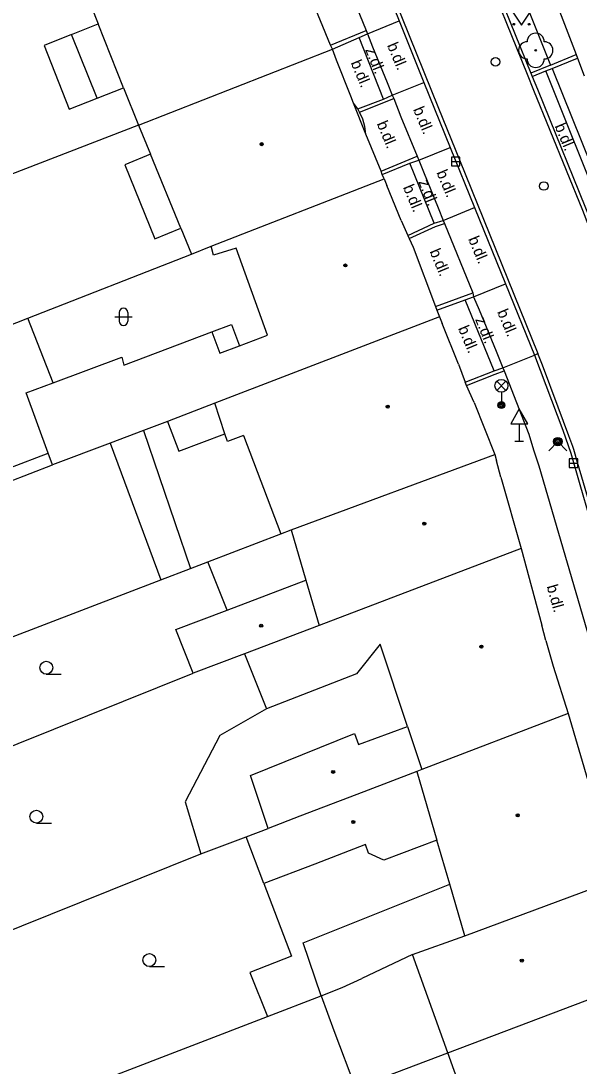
# Model space of a CAD drawing. Extents: x -596229 to -595156, y -1161237 to -1159376.
# Drawn here: x -595675.5 to -595643, y -1160749.9 to -1160689 of the extents above; entities that cross this region are included whole.
import ezdxf

# ---------------------------------------------------------------- set-up
doc = ezdxf.new("R2010")
doc.units = 0
for name, color, linetype in [('DOP - kresba z DSPS bez souradnic', 7, 'Continuous'), ('DOP - rozhrani ploch obecne', 7, 'Continuous'), ('Level 22', 7, 'Continuous'), ('Level 27', 7, 'Continuous'), ('Level 28', 7, 'Continuous'), ('Level 31', 7, 'Continuous'), ('Level 33', 7, 'Continuous'), ('Level 34', 7, 'Continuous'), ('Level 36', 7, 'Continuous'), ('Level 39', 7, 'Continuous'), ('Specificka linie pasportu komunikaci', 7, 'Continuous'), ('TM - budovy zdene_ betonove - VP', 7, 'Continuous'), ('TM - chodniky - VP', 7, 'Continuous'), ('TM - komunikace - VP', 7, 'Continuous'), ('TM - letecke snimky - pomocna linie', 7, 'Continuous'), ('TM - popis povrchu', 7, 'Continuous'), ('TM - rozhrani mezi zpev. plochami mezi sebou - VP', 7, 'Continuous'), ('TM - rozhrani ploch obecne - VN', 7, 'Continuous'), ('TM - rozhrani ploch obecne - VP', 7, 'Continuous'), ('TM - vstup do budovy - nerozlisene', 7, 'Continuous'), ('TM - vstup do budovy - zdene_ betonove', 7, 'Continuous')]:
    doc.layers.add(name, color=color, linetype=linetype)

msp = doc.modelspace()

# ---------------------------------------------------------------- linework, layer by layer
at = {"layer": 'DOP - kresba z DSPS bez souradnic'}
for points in [[(-595667, -1160712.31), (-595666.34, -1160714.05)], [(-595666.34, -1160714.05), (-595663.65, -1160713.03)], [(-595676.18, -1160715.02), (-595673.95, -1160714.17)], [(-595652.7, -1160743.38), (-595655.66, -1160744.78)], [(-595658.04, -1160745.79), (-595656.8, -1160745.31), (-595655.66, -1160744.78)]]:
    msp.add_lwpolyline(points, dxfattribs=at)
at = {"layer": 'DOP - rozhrani ploch obecne'}
for points in [[(-595668.69, -1160695.05), (-595693.36, -1160704.56)], [(-595675.14, -1160706.29), (-595665.6, -1160702.56)], [(-595678.82, -1160707.73), (-595675.14, -1160706.29)], [(-595673.66, -1160710.06), (-595675.14, -1160706.29)], [(-595668.4, -1160712.84), (-595665.65, -1160720.88)], [(-595676.31, -1160715.85), (-595673.7, -1160714.85)], [(-595664.64, -1160720.5), (-595660.39, -1160718.87)], [(-595667.39, -1160721.55), (-595665.65, -1160720.88)], [(-595665.65, -1160720.88), (-595664.64, -1160720.5)], [(-595663.52, -1160723.31), (-595664.64, -1160720.5)], [(-595685.33, -1160728.43), (-595667.39, -1160721.55)], [(-595683.85, -1160734.35), (-595665.5, -1160726.99)], [(-595661.22, -1160729.06), (-595663.95, -1160730.61)], [(-595663.95, -1160730.61), (-595665.96, -1160734.48)], [(-595665.96, -1160734.48), (-595665.04, -1160737.51)], [(-595665.04, -1160737.51), (-595662.4, -1160736.53)], [(-595680.77, -1160743.84), (-595665.04, -1160737.51)], [(-595661.16, -1160746.99), (-595658.04, -1160745.79)], [(-595658.04, -1160745.79), (-595657.3, -1160747.81), (-595656.02, -1160751.16)], [(-595674.84, -1160752.26), (-595661.16, -1160746.99)]]:
    msp.add_lwpolyline(points, dxfattribs=at)
at = {"layer": 'Level 22'}
msp.add_circle((-595645.52, -1160690.68), 0.05, dxfattribs=at)
for centre, start, end in [((-595645.52, -1160690.18), 0, 180), ((-595646.02, -1160690.68), 90, 270), ((-595645.02, -1160690.68), 270, 90), ((-595645.52, -1160691.18), 180, 0)]:
    msp.add_arc(centre, 0.5, start, end, dxfattribs=at)
at = {"layer": 'Level 27'}
for p, q in [((-595650.44, -1160697.16), (-595649.94, -1160697.16)), ((-595643.56, -1160714.74), (-595643.06, -1160714.74))]:
    msp.add_line(p, q, dxfattribs=at)
for points in [[(-595650.44, -1160697.41), (-595649.94, -1160697.41), (-595649.94, -1160696.91), (-595650.44, -1160696.91)], [(-595643.56, -1160714.99), (-595643.06, -1160714.99), (-595643.06, -1160714.49), (-595643.56, -1160714.49)]]:
    msp.add_lwpolyline(points, close=True, dxfattribs=at)
at = {"layer": 'Level 28'}
for centre in [(-595647.86, -1160691.35), (-595645.04, -1160698.59)]:
    msp.add_circle(centre, 0.25, dxfattribs=at)
at = {"layer": 'Level 31'}
msp.add_lwpolyline([(-595644.76, -1160714.02), (-595644.23, -1160713.49), (-595643.7, -1160714.02)], dxfattribs=at)
for radius in [0.25, 0.18, 0.11]:
    msp.add_circle((-595644.23, -1160713.49), radius, dxfattribs=at)
at = {"layer": 'Level 33'}
for p, q in [((-595647.785, -1160710.5), (-595647.255, -1160709.97)), ((-595647.785, -1160709.97), (-595647.255, -1160710.5)), ((-595647.52, -1160710.61), (-595647.52, -1160711.36))]:
    msp.add_line(p, q, dxfattribs=at)
for centre, radius in [((-595647.52, -1160710.235), 0.375), ((-595647.52, -1160711.36), 0.2), ((-595647.52, -1160711.36), 0.145), ((-595647.52, -1160711.36), 0.0876)]:
    msp.add_circle(centre, radius, dxfattribs=at)
at = {"layer": 'Level 34'}
for p, q in [((-595646.48, -1160712.452), (-595646.48, -1160713.47)), ((-595646.73, -1160713.47), (-595646.23, -1160713.47))]:
    msp.add_line(p, q, dxfattribs=at)
msp.add_lwpolyline([(-595646.98, -1160712.452), (-595645.98, -1160712.452), (-595646.48, -1160711.586)], close=True, dxfattribs=at)
at = {"layer": 'Level 36'}
for p, q in [((-595670.056, -1160706.216), (-595669.056, -1160706.216)), ((-595669.806, -1160705.966), (-595669.806, -1160706.466)), ((-595669.306, -1160705.966), (-595669.306, -1160706.466)), ((-595674.06, -1160727.045), (-595673.185, -1160727.045)), ((-595674.64, -1160735.725), (-595673.765, -1160735.725)), ((-595668.05, -1160744.085), (-595667.175, -1160744.085))]:
    msp.add_line(p, q, dxfattribs=at)
msp.add_lwpolyline([(-595646.85, -1160688.46), (-595646.35, -1160689.21), (-595645.85, -1160688.46)], dxfattribs=at)
for centre, radius in [((-595646.8, -1160689.16), 0.05), ((-595645.901, -1160689.16), 0.05), ((-595674.06, -1160726.67), 0.375), ((-595674.64, -1160735.35), 0.375), ((-595668.05, -1160743.71), 0.375)]:
    msp.add_circle(centre, radius, dxfattribs=at)
for centre, start, end in [((-595669.556, -1160705.966), 0, 180), ((-595669.556, -1160706.466), 180, 0)]:
    msp.add_arc(centre, 0.25, start, end, dxfattribs=at)
at = {"layer": 'Level 39'}
for centre, radius in [((-595661.5, -1160696.15), 0.09), ((-595661.5, -1160696.15), 0.0398), ((-595656.62, -1160703.22), 0.09), ((-595656.62, -1160703.22), 0.0398), ((-595654.15, -1160711.45), 0.09), ((-595654.15, -1160711.45), 0.0398), ((-595652.02, -1160718.27), 0.09), ((-595652.02, -1160718.27), 0.0398), ((-595661.53, -1160724.22), 0.09), ((-595661.53, -1160724.22), 0.0398), ((-595648.69, -1160725.44), 0.09), ((-595648.69, -1160725.44), 0.0398), ((-595657.33, -1160732.74), 0.09), ((-595657.33, -1160732.74), 0.0398), ((-595646.57, -1160735.27), 0.09), ((-595646.57, -1160735.27), 0.0398), ((-595656.16, -1160735.66), 0.09), ((-595656.16, -1160735.66), 0.0398), ((-595646.33, -1160743.74), 0.09), ((-595646.33, -1160743.74), 0.0398)]:
    msp.add_circle(centre, radius, dxfattribs=at)
at = {"layer": 'Specificka linie pasportu komunikaci'}
for points in [[(-595642.42, -1160700.93), (-595642.78, -1160700.01), (-595645.62, -1160693.02), (-595646, -1160692.09), (-595648.74, -1160685.31), (-595649.17, -1160684.26), (-595652.36, -1160676.32), (-595652.68, -1160675.53), (-595654.23, -1160671.74), (-595654.56, -1160670.76), (-595656.72, -1160665.5), (-595657.08, -1160664.59), (-595660.05, -1160657.27), (-595663.27, -1160649.28)], [(-595668.46, -1160651.38), (-595667.67, -1160653.34), (-595665.03, -1160659.88), (-595662.71, -1160665.57), (-595658.1, -1160676.92), (-595656.73, -1160680.31), (-595651.19, -1160694.05), (-595649.97, -1160697.06), (-595645.39, -1160708.36)], [(-595645.6, -1160708.45), (-595645.39, -1160708.36)], [(-595633.3, -1160748.7), (-595634.6, -1160744.15), (-595635.41, -1160741.27), (-595636.09, -1160738.93), (-595637.09, -1160735.46), (-595638.13, -1160731.85), (-595639.34, -1160727.63), (-595640.81, -1160722.54), (-595641.11, -1160721.46), (-595642.04, -1160718.27), (-595643.08, -1160714.7), (-595643.3, -1160713.94), (-595643.36, -1160713.78), (-595643.59, -1160713.15), (-595644.21, -1160711.48), (-595645.13, -1160709.04), (-595645.39, -1160708.36)]]:
    msp.add_lwpolyline(points, dxfattribs=at)
at = {"layer": 'TM - budovy zdene_ betonove - VP'}
for points in [[(-595645.54, -1160684.74), (-595643.17, -1160690.93)], [(-595671.89, -1160686.96), (-595671.03, -1160689.14)], [(-595657.48, -1160690.37), (-595658.78, -1160687.2)], [(-595669.56, -1160692.86), (-595671.03, -1160689.14)], [(-595657.38, -1160690.61), (-595657.48, -1160690.37)], [(-595668.69, -1160695.05), (-595657.38, -1160690.61)], [(-595657.13, -1160691.25), (-595657.38, -1160690.61)], [(-595643.17, -1160690.93), (-595643.09, -1160691.13)], [(-595643.09, -1160691.13), (-595642.69, -1160692.17)], [(-595669.56, -1160692.86), (-595668.69, -1160695.05)], [(-595656.15, -1160693.76), (-595656.31, -1160693.35)], [(-595668.69, -1160695.05), (-595667.98, -1160696.74)], [(-595654.54, -1160697.72), (-595655.43, -1160695.56)], [(-595666.22, -1160701.04), (-595667.98, -1160696.74)], [(-595654.47, -1160697.91), (-595654.54, -1160697.72)], [(-595664.44, -1160702.09), (-595654.36, -1160698.17)], [(-595654.36, -1160698.17), (-595654.47, -1160697.91)], [(-595654.36, -1160698.17), (-595654.2, -1160698.55)], [(-595653.36, -1160700.6), (-595653.22, -1160700.95)], [(-595666.22, -1160701.04), (-595665.6, -1160702.56)], [(-595653.22, -1160700.95), (-595652.97, -1160701.48)], [(-595652.97, -1160701.48), (-595652.89, -1160701.65)], [(-595652.89, -1160701.65), (-595652.66, -1160702.15)], [(-595665.6, -1160702.56), (-595664.44, -1160702.09)], [(-595664.31, -1160702.63), (-595664.44, -1160702.09)], [(-595662.99, -1160702.22), (-595664.31, -1160702.63)], [(-595661.17, -1160707.28), (-595662.99, -1160702.22)], [(-595652.66, -1160702.15), (-595651.37, -1160705.61)], [(-595651.37, -1160705.61), (-595651.28, -1160705.83)], [(-595651.14, -1160706.22), (-595664.23, -1160711.25)], [(-595651.28, -1160705.83), (-595651.14, -1160706.22)], [(-595651.14, -1160706.22), (-595650.98, -1160706.61)], [(-595669.53, -1160709.04), (-595664.41, -1160707.09)], [(-595664.41, -1160707.09), (-595663.94, -1160708.33)], [(-595662.8, -1160707.9), (-595661.17, -1160707.28)], [(-595663.94, -1160708.33), (-595662.8, -1160707.9)], [(-595673.66, -1160710.06), (-595669.66, -1160708.57)], [(-595669.66, -1160708.57), (-595669.53, -1160709.04)], [(-595650.03, -1160708.97), (-595649.64, -1160710.03)], [(-595675.24, -1160710.65), (-595673.66, -1160710.06)], [(-595673.95, -1160714.17), (-595675.24, -1160710.65)], [(-595664.23, -1160711.25), (-595667, -1160712.31)], [(-595663.65, -1160713.03), (-595664.23, -1160711.25)], [(-595649.1, -1160711.21), (-595647.91, -1160714.23)], [(-595667, -1160712.31), (-595668.4, -1160712.84)], [(-595668.4, -1160712.84), (-595670.34, -1160713.58)], [(-595670.34, -1160713.58), (-595673.7, -1160714.85)], [(-595663.5, -1160713.49), (-595663.65, -1160713.03)], [(-595662.57, -1160713.13), (-595663.5, -1160713.49)], [(-595662.57, -1160713.13), (-595660.39, -1160718.87)], [(-595673.7, -1160714.85), (-595673.95, -1160714.17)], [(-595659.78, -1160718.64), (-595647.91, -1160714.23)], [(-595647.91, -1160714.23), (-595647.81, -1160714.61)], [(-595647.55, -1160715.57), (-595646.36, -1160719.72)], [(-595660.39, -1160718.87), (-595659.78, -1160718.64)], [(-595659.78, -1160718.64), (-595658.92, -1160721.57)], [(-595646.36, -1160719.72), (-595658.14, -1160724.2)], [(-595646.36, -1160719.72), (-595645.17, -1160724.18)], [(-595663.52, -1160723.31), (-595658.92, -1160721.57)], [(-595658.92, -1160721.57), (-595658.14, -1160724.2)], [(-595666.5, -1160724.44), (-595663.52, -1160723.31)], [(-595665.5, -1160726.99), (-595666.5, -1160724.44)], [(-595658.14, -1160724.2), (-595662.5, -1160725.85)], [(-595644.92, -1160725.08), (-595644.5, -1160726.57)], [(-595654.59, -1160725.3), (-595655.98, -1160727.02)], [(-595652.99, -1160730.1), (-595654.59, -1160725.3)], [(-595662.5, -1160725.85), (-595665.5, -1160726.99)], [(-595662.5, -1160725.85), (-595661.22, -1160729.06)], [(-595644.5, -1160726.57), (-595643.62, -1160729.33)], [(-595655.98, -1160727.02), (-595661.22, -1160729.06)], [(-595643.62, -1160729.33), (-595652.16, -1160732.6)], [(-595643.62, -1160729.33), (-595642.38, -1160733.57)], [(-595662.15, -1160732.95), (-595656.08, -1160730.5)], [(-595656.08, -1160730.5), (-595655.85, -1160731.14)], [(-595655.85, -1160731.14), (-595652.99, -1160730.1)], [(-595652.99, -1160730.1), (-595652.16, -1160732.6)], [(-595661.12, -1160736.04), (-595662.15, -1160732.95)], [(-595652.46, -1160732.72), (-595655.55, -1160733.9)], [(-595652.16, -1160732.6), (-595652.46, -1160732.72)], [(-595652.46, -1160732.72), (-595651.28, -1160736.72)], [(-595655.55, -1160733.9), (-595659.28, -1160735.33)], [(-595659.28, -1160735.33), (-595661.12, -1160736.04)], [(-595662.4, -1160736.53), (-595661.12, -1160736.04)], [(-595661.37, -1160739.24), (-595662.4, -1160736.53)], [(-595651.28, -1160736.72), (-595654.38, -1160737.89)], [(-595650.53, -1160739.29), (-595651.28, -1160736.72)], [(-595655.45, -1160736.98), (-595658.41, -1160738.11)], [(-595655.27, -1160737.47), (-595655.45, -1160736.98)], [(-595654.38, -1160737.89), (-595655.27, -1160737.47)], [(-595658.41, -1160738.11), (-595661.37, -1160739.24)], [(-595649.65, -1160742.29), (-595640.81, -1160739.02)], [(-595649.65, -1160742.29), (-595650.53, -1160739.29)], [(-595652.7, -1160743.38), (-595649.65, -1160742.29)], [(-595650.65, -1160749.11), (-595652.7, -1160743.38)], [(-595650.65, -1160749.11), (-595639.2, -1160744.79)], [(-595656.02, -1160751.16), (-595650.65, -1160749.11)], [(-595648.71, -1160754.53), (-595650.65, -1160749.11)]]:
    msp.add_lwpolyline(points, dxfattribs=at)
at = {"layer": 'TM - chodniky - VP'}
for points in [[(-595648.54, -1160685.23), (-595647.39, -1160684.69), (-595644.65, -1160691.54)], [(-595644.65, -1160691.54), (-595645.8, -1160692.01)]]:
    msp.add_lwpolyline(points, dxfattribs=at)
at = {"layer": 'TM - komunikace - VP'}
for points in [[(-595657.25, -1160684.97), (-595657.13, -1160685.27), (-595655.41, -1160689.53)], [(-595648.54, -1160685.23), (-595645.8, -1160692.01)], [(-595655.41, -1160689.53), (-595655.32, -1160689.71)], [(-595655.32, -1160689.71), (-595655.03, -1160690.47), (-595654.18, -1160692.55), (-595653.9, -1160693.3)], [(-595645.8, -1160692.01), (-595645.72, -1160692.2)], [(-595645.72, -1160692.2), (-595645.42, -1160692.94), (-595642.29, -1160700.68)], [(-595653.9, -1160693.3), (-595653.8, -1160693.48)], [(-595653.8, -1160693.48), (-595653.39, -1160694.55), (-595652.43, -1160696.85)], [(-595652.43, -1160696.85), (-595652.34, -1160697.08)], [(-595652.34, -1160697.08), (-595652.06, -1160697.77), (-595651.21, -1160699.87), (-595650.92, -1160700.59)], [(-595650.92, -1160700.59), (-595650.84, -1160700.77)], [(-595650.84, -1160700.77), (-595649.19, -1160704.81)], [(-595649.19, -1160704.81), (-595649.14, -1160705.05)], [(-595649.14, -1160705.05), (-595648.81, -1160705.8), (-595647.82, -1160708.22), (-595647.43, -1160709.18)], [(-595647.43, -1160709.18), (-595647.35, -1160709.37)], [(-595647.35, -1160709.37), (-595645.93, -1160713.06), (-595645.64, -1160713.97), (-595645.34, -1160714.9), (-595642.03, -1160726.2), (-595639.77, -1160734.1)]]:
    msp.add_lwpolyline(points, dxfattribs=at)
at = {"layer": 'TM - letecke snimky - pomocna linie'}
for points in [[(-595670.34, -1160713.58), (-595667.39, -1160721.55)], [(-595661.37, -1160739.24), (-595659.76, -1160743.49), (-595662.19, -1160744.43), (-595661.16, -1160746.99)], [(-595658.04, -1160745.79), (-595659.08, -1160742.71), (-595650.53, -1160739.29)]]:
    msp.add_lwpolyline(points, dxfattribs=at)
at = {"layer": 'TM - rozhrani mezi zpev. plochami mezi sebou - VP'}
msp.add_lwpolyline([(-595645.6, -1160708.45), (-595643.93, -1160712.83), (-595643.47, -1160714.16), (-595642.95, -1160715.98), (-595640.12, -1160725.7), (-595637.79, -1160733.77)], dxfattribs=at)
at = {"layer": 'TM - rozhrani ploch obecne - VN'}
for points in [[(-595671.09, -1160693.46), (-595672.6, -1160689.76)], [(-595667.98, -1160696.74), (-595669.49, -1160697.36), (-595667.73, -1160701.66), (-595666.22, -1160701.04)]]:
    msp.add_lwpolyline(points, dxfattribs=at)
at = {"layer": 'TM - rozhrani ploch obecne - VP'}
for points in [[(-595655.48, -1160684), (-595653.48, -1160688.97)], [(-595672.6, -1160689.76), (-595671.03, -1160689.14)], [(-595655.32, -1160689.71), (-595653.48, -1160688.97)], [(-595653.48, -1160688.97), (-595652.04, -1160692.55)], [(-595672.6, -1160689.76), (-595674.19, -1160690.39), (-595672.72, -1160694.11), (-595671.09, -1160693.46)], [(-595657.48, -1160690.37), (-595655.41, -1160689.53)], [(-595655.81, -1160689.94), (-595655.32, -1160689.71)], [(-595657.38, -1160690.61), (-595655.81, -1160689.94)], [(-595654.39, -1160693.52), (-595655.81, -1160689.94)], [(-595644.65, -1160691.54), (-595643.17, -1160690.93)], [(-595644.56, -1160691.73), (-595643.09, -1160691.13)], [(-595645.72, -1160692.2), (-595644.93, -1160691.88)], [(-595644.93, -1160691.88), (-595644.56, -1160691.73)], [(-595641.52, -1160700.36), (-595644.93, -1160691.88)], [(-595644.56, -1160691.73), (-595641.14, -1160700.23)], [(-595671.09, -1160693.46), (-595669.56, -1160692.86)], [(-595653.9, -1160693.3), (-595652.04, -1160692.55)], [(-595652.04, -1160692.55), (-595650.51, -1160696.34)], [(-595655.79, -1160694.28), (-595653.8, -1160693.48)], [(-595654.39, -1160693.52), (-595653.9, -1160693.3)], [(-595655.89, -1160694.1), (-595656.15, -1160693.76)], [(-595655.89, -1160694.1), (-595654.39, -1160693.52)], [(-595655.79, -1160694.28), (-595655.89, -1160694.1)], [(-595655.43, -1160695.56), (-595655.48, -1160695.12), (-595655.6, -1160694.69), (-595655.79, -1160694.28)], [(-595652.34, -1160697.08), (-595650.51, -1160696.34)], [(-595650.51, -1160696.34), (-595649.08, -1160699.85)], [(-595654.54, -1160697.72), (-595652.43, -1160696.85)], [(-595652.87, -1160697.25), (-595652.34, -1160697.08)], [(-595654.47, -1160697.91), (-595652.87, -1160697.25)], [(-595651.44, -1160700.76), (-595652.87, -1160697.25)], [(-595650.92, -1160700.59), (-595649.08, -1160699.85)], [(-595649.08, -1160699.85), (-595647.28, -1160704.3)], [(-595652.97, -1160701.48), (-595651.44, -1160700.76)], [(-595652.89, -1160701.65), (-595651.37, -1160700.94), (-595650.84, -1160700.77)], [(-595651.44, -1160700.76), (-595650.92, -1160700.59)], [(-595649.14, -1160705.05), (-595647.28, -1160704.3)], [(-595647.28, -1160704.3), (-595645.6, -1160708.45)], [(-595651.37, -1160705.61), (-595649.19, -1160704.81)], [(-595649.64, -1160705.22), (-595649.14, -1160705.05)], [(-595651.28, -1160705.83), (-595649.64, -1160705.22)], [(-595647.95, -1160709.37), (-595649.64, -1160705.22)], [(-595664.41, -1160707.09), (-595663.27, -1160706.66), (-595662.8, -1160707.9)], [(-595647.43, -1160709.18), (-595645.6, -1160708.45)], [(-595647.95, -1160709.37), (-595647.43, -1160709.18)], [(-595649.64, -1160710.03), (-595647.95, -1160709.37)], [(-595649.56, -1160710.21), (-595647.88, -1160709.56), (-595647.35, -1160709.37)]]:
    msp.add_lwpolyline(points, dxfattribs=at)
at = {"layer": 'TM - vstup do budovy - nerozlisene'}
for points in [[(-595649.56, -1160710.21), (-595649.64, -1160710.03)], [(-595649.1, -1160711.21), (-595649.56, -1160710.21)]]:
    msp.add_lwpolyline(points, dxfattribs=at)
at = {"layer": 'TM - vstup do budovy - zdene_ betonove'}
for points in [[(-595656.31, -1160693.35), (-595657.13, -1160691.25)], [(-595655.43, -1160695.56), (-595656.15, -1160693.76)], [(-595653.36, -1160700.6), (-595654.2, -1160698.55)], [(-595650.03, -1160708.97), (-595650.98, -1160706.61)], [(-595647.55, -1160715.57), (-595647.81, -1160714.61)], [(-595644.92, -1160725.08), (-595645.17, -1160724.18)]]:
    msp.add_lwpolyline(points, dxfattribs=at)

# ---------------------------------------------------------------- texts
at = {"layer": 'TM - popis povrchu'}
for s, rotation, p in [('b.dl.', 292.6, (-595654.2, -1160690.38)), ('z.dl.', 291.74, (-595655.47, -1160690.64)), ('b.dl.', 292.6, (-595656.32, -1160691.4)), ('b.dl.', 292.6, (-595652.68, -1160694.12)), ('b.dl.', 292.6, (-595654.8, -1160694.95)), ('b.dl.', 292.6, (-595644.43, -1160695.09)), ('b.dl.', 292.6, (-595651.32, -1160697.8)), ('z.dl.', 291.74, (-595652.37, -1160698.34)), ('b.dl.', 292.6, (-595653.27, -1160698.66)), ('b.dl.', 292.6, (-595649.47, -1160701.67)), ('b.dl.', 292.6, (-595651.72, -1160702.4)), ('z.dl.', 291.74, (-595649.06, -1160706.36)), ('b.dl.', 292.6, (-595647.78, -1160705.92)), ('b.dl.', 292.6, (-595650.06, -1160706.88)), ('b.dl.', 285.75, (-595644.89, -1160721.92))]:
    msp.add_text(s, height=0.65, rotation=rotation, dxfattribs=at).set_placement(p)

doc.saveas('drawing.dxf')
